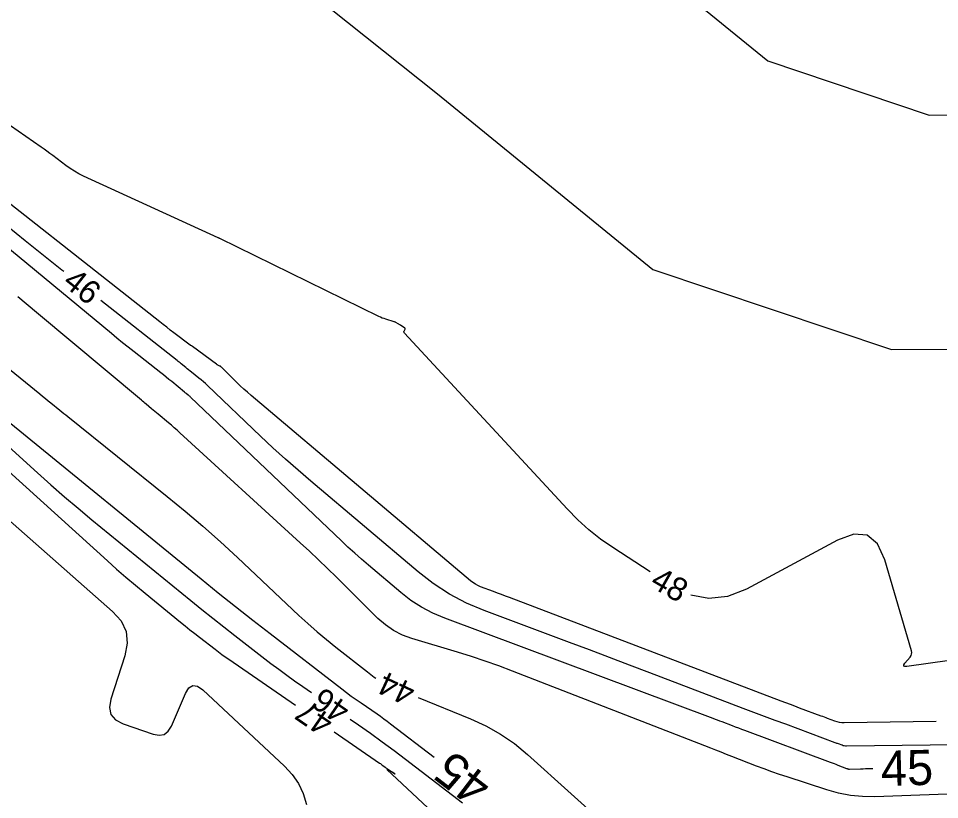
# Model space of a CAD drawing. Extents: x 2384780 to 2405861, y 547869 to 573706.
# Drawn here: x 2393037.1 to 2393115.8, y 552710.3 to 552777 of the extents above; entities that cross this region are included whole.
import ezdxf

# ---------------------------------------------------------------- set-up
doc = ezdxf.new("R2010")
doc.units = 0
for name, color, linetype in [('Old_Level_60', 7, 'Continuous'), ('Old_Level_61', 7, 'Continuous'), ('Prop Buffer Zone 1', 7, 'Continuous'), ('Prop Buffer Zone 2', 7, 'Continuous')]:
    doc.layers.add(name, color=color, linetype=linetype)

msp = doc.modelspace()

# ---------------------------------------------------------------- linework, layer by layer
at = {"layer": 'Old_Level_60'}
for points in [[(2393091.06475, 552729.7685), (2393087.8765, 552731.83925), (2393086.81975, 552732.573), (2393085.81475, 552733.36775), (2393084.861, 552734.2235), (2393083.959, 552735.1405), (2393070.0665, 552750.16375), (2393070.0385, 552750.203), (2393070.02525, 552750.24425), (2393070.027, 552750.2875), (2393070.04325, 552750.33275), (2393070.12125, 552750.484), (2393070.132, 552750.51475), (2393070.131, 552750.5425), (2393070.11825, 552750.56725), (2393070.09375, 552750.589), (2393069.7345, 552750.8275), (2393069.68225, 552750.86175), (2393069.62925, 552750.89525), (2393069.576, 552750.92775), (2393069.522, 552750.9595), (2393069.3455, 552751.06225), (2393069.307, 552751.083), (2393069.2675, 552751.10125), (2393069.22725, 552751.11725), (2393069.18575, 552751.131), (2393068.4755, 552751.3415), (2393068.3245, 552751.3895), (2393068.17575, 552751.444), (2393068.0295, 552751.5045), (2393067.88575, 552751.57125), (2393054.28975, 552758.22475), (2393054.27675, 552758.2315), (2393054.26425, 552758.23875), (2393054.252, 552758.2465), (2393054.24, 552758.255), (2393054.20175, 552758.28325), (2393054.1935, 552758.289), (2393054.18475, 552758.2945), (2393054.176, 552758.2995), (2393054.16675, 552758.304), (2393042.65, 552763.57), (2393042.26, 552763.7615), (2393041.88225, 552763.9735), (2393041.51675, 552764.206), (2393041.16375, 552764.45925), (2393040.0305, 552765.31975), (2393039.7865, 552765.50275), (2393039.54075, 552765.68325), (2393039.29325, 552765.861), (2393039.0435, 552766.036), (2393027.8805, 552773.779)], [(2393115.48075, 552716.97625), (2393107.61725, 552716.8745), (2393107.4145, 552716.88125), (2393107.215, 552716.90675), (2393107.019, 552716.95125), (2393106.82625, 552717.0145), (2393106.202, 552717.252), (2393106.06825, 552717.30275), (2393105.93425, 552717.35325), (2393105.80025, 552717.4035), (2393105.66625, 552717.4535), (2393103.8145, 552718.1425), (2393103.418, 552718.2905), (2393103.0215, 552718.43925), (2393102.6255, 552718.58875), (2393102.22975, 552718.73925), (2393079.04225, 552727.57625), (2393078.70325, 552727.705), (2393078.36425, 552727.8335), (2393078.02475, 552727.96125), (2393077.68525, 552728.0885), (2393076.5755, 552728.503), (2393076.34325, 552728.60125), (2393076.122, 552728.71825), (2393075.9115, 552728.854), (2393075.712, 552729.00825), (2393056.96475, 552744.84025), (2393056.65425, 552745.10775), (2393056.34975, 552745.38125), (2393056.05075, 552745.661), (2393055.75725, 552745.947), (2393054.479, 552747.21825), (2393054.43875, 552747.25525), (2393054.396, 552747.28825), (2393054.35075, 552747.318), (2393054.30275, 552747.34375), (2393054.142, 552747.4225), (2393054.108, 552747.44), (2393054.075, 552747.45925), (2393054.04275, 552747.47975), (2393054.0115, 552747.50175), (2393051.975, 552749.01025), (2393051.957, 552749.023), (2393051.93825, 552749.0345), (2393051.919, 552749.04525), (2393051.89925, 552749.055), (2393051.83375, 552749.085), (2393051.81975, 552749.09175), (2393051.8065, 552749.09925), (2393051.7935, 552749.1075), (2393051.78075, 552749.1165), (2393050.371, 552750.187), (2393050.06925, 552750.417), (2393049.7685, 552750.64825), (2393049.46875, 552750.88075), (2393049.17, 552751.1145), (2393030.77525, 552765.56475)], [(2393040.98875, 552755.40275), (2393040.8095, 552755.54375), (2393039.24675, 552756.779), (2393037.6915, 552758.0235), (2393036.14375, 552759.27725)], [(2393118.70525, 552710.864), (2393110.24325, 552710.56875), (2393109.194, 552710.5775), (2393108.15775, 552710.6775), (2393107.1345, 552710.869), (2393106.12425, 552711.1515), (2393102.75925, 552712.25175), (2393102.10075, 552712.47225), (2393101.44575, 552712.7015), (2393100.79375, 552712.93975), (2393100.145, 552713.18725), (2393098.03125, 552714.01), (2393097.57825, 552714.18625), (2393097.12525, 552714.3625), (2393096.67225, 552714.53875), (2393096.2195, 552714.715), (2393079.30075, 552721.3), (2393078.1365, 552721.7395), (2393076.96425, 552722.15475), (2393075.78375, 552722.54625), (2393074.595, 552722.91325), (2393070.698, 552724.0735), (2393069.89, 552724.368), (2393069.1365, 552724.7535), (2393068.437, 552725.2305), (2393067.7915, 552725.79875), (2393064.257, 552729.3095), (2393063.49575, 552730.058), (2393062.727, 552730.79825), (2393061.9505, 552731.53075), (2393061.16675, 552732.25525), (2393050.8975, 552741.64775), (2393050.65775, 552741.86425), (2393050.4155, 552742.07775), (2393050.1705, 552742.28825), (2393049.923, 552742.496), (2393049.0485, 552743.22), (2393048.905, 552743.33875), (2393048.762, 552743.45775), (2393048.619, 552743.577), (2393048.47625, 552743.69625), (2393048.01, 552744.08675), (2393047.91, 552744.17025), (2393047.81025, 552744.254), (2393047.71025, 552744.3375), (2393047.61025, 552744.42125), (2393038.65125, 552751.92075), (2393037.05375, 552753.256)], [(2393116.53025, 552715.00325), (2393114.9585, 552714.98025), (2393107.825, 552714.88775), (2393107.72475, 552714.89125), (2393107.62625, 552714.90375), (2393107.52925, 552714.92575), (2393107.434, 552714.957), (2393107.1255, 552715.0745), (2393107.0595, 552715.0995), (2393106.99325, 552715.1245), (2393106.927, 552715.14925), (2393106.86075, 552715.174), (2393102.62825, 552716.74875), (2393101.72175, 552717.087), (2393100.81575, 552717.42725), (2393099.9105, 552717.76925), (2393099.006, 552718.113), (2393091.01275, 552721.15925), (2393089.29925, 552721.8105), (2393087.585, 552722.45925), (2393085.8695, 552723.105), (2393084.153, 552723.748), (2393076.8835, 552726.4645), (2393075.36175, 552727.108), (2393073.91175, 552727.874), (2393072.5335, 552728.763), (2393071.227, 552729.7745), (2393062.07675, 552737.50175), (2393060.9805, 552738.44175), (2393059.899, 552739.398), (2393058.83175, 552740.3705), (2393057.7795, 552741.35925), (2393053.2515, 552745.678), (2393053.075, 552745.8425), (2393052.8945, 552746.0025), (2393052.71025, 552746.158), (2393052.5225, 552746.30925), (2393051.88425, 552746.8105), (2393051.76075, 552746.90825), (2393051.63775, 552747.00675), (2393051.5155, 552747.106), (2393051.39375, 552747.206), (2393050.997, 552747.53375), (2393050.91175, 552747.60375), (2393050.826, 552747.67325), (2393050.74, 552747.74225), (2393050.6535, 552747.81075), (2393044.13425, 552752.932)], [(2393031.86725, 552750.68775), (2393038.93575, 552744.95575), (2393039.17175, 552744.76425), (2393039.40775, 552744.573), (2393039.644, 552744.3815), (2393039.88, 552744.19), (2393040.651, 552743.56475), (2393040.8165, 552743.43075), (2393040.982, 552743.297), (2393041.14775, 552743.1635), (2393041.3135, 552743.03025), (2393049.80825, 552736.21475), (2393051.348, 552734.954), (2393052.862, 552733.66325), (2393054.34975, 552732.34275), (2393055.8115, 552730.9925), (2393061.05125, 552726.055), (2393061.81975, 552725.347), (2393062.6035, 552724.6565), (2393063.4025, 552723.98375), (2393064.21675, 552723.32875), (2393066.90175, 552721.21825), (2393067.49, 552720.78825), (2393067.62475, 552720.70375)], [(2393030.19575, 552743.8295), (2393044.6965, 552730.7095), (2393045.487, 552730.00325), (2393046.2865, 552729.30725), (2393047.0945, 552728.6215), (2393047.9115, 552727.946), (2393050.944, 552725.47075), (2393051.3455, 552725.14525), (2393051.749, 552724.82275), (2393052.15475, 552724.503), (2393052.56275, 552724.18575), (2393053.89875, 552723.1545), (2393054.18675, 552722.9355), (2393054.47725, 552722.7205), (2393054.771, 552722.5095), (2393055.06725, 552722.30225), (2393060.75725, 552718.386)], [(2393033.43225, 552743.005), (2393038.72975, 552738.21175), (2393039.87125, 552737.192), (2393041.0255, 552736.187), (2393042.1925, 552735.19675), (2393043.37225, 552734.22125), (2393051.827, 552727.32025), (2393052.7565, 552726.567), (2393053.69125, 552725.81975), (2393054.63075, 552725.07925), (2393055.5755, 552724.34475), (2393058.66975, 552721.9565), (2393059.33625, 552721.44925), (2393060.00925, 552720.9515), (2393060.68925, 552720.46275), (2393061.37575, 552719.983), (2393062.13825, 552719.45825)], [(2393030.553, 552739.22925), (2393045.147, 552726.39625), (2393045.8785, 552725.572), (2393046.2965, 552724.66175), (2393046.40075, 552723.66575), (2393046.19125, 552722.58375), (2393044.99475, 552718.90875), (2393044.86825, 552718.18575), (2393045.00175, 552717.59225), (2393045.39475, 552717.12825), (2393046.04775, 552716.79325), (2393048.60975, 552715.90925), (2393049.11875, 552715.81025), (2393049.548, 552715.89175), (2393049.8975, 552716.154), (2393050.16725, 552716.597), (2393051.37, 552719.3895), (2393051.655, 552719.8575), (2393051.9945, 552720.06475), (2393052.38875, 552720.01125), (2393052.8375, 552719.69675), (2393059.82775, 552713.16425), (2393060.483, 552712.45875), (2393061.015, 552711.68175), (2393061.42375, 552710.8335), (2393061.70925, 552709.914)], [(2393121.889, 552722.94275), (2393112.9575, 552721.68975), (2393112.78925, 552721.6845), (2393112.70825, 552721.7275), (2393112.7145, 552721.819), (2393112.80775, 552721.959), (2393113.25525, 552722.49525), (2393113.33375, 552722.614), (2393113.378, 552722.7395), (2393113.3875, 552722.8725), (2393113.3625, 552723.0125), (2393111.0765, 552730.80025), (2393110.4565, 552732.15725), (2393109.57625, 552732.89075), (2393108.43575, 552733.00075), (2393107.03475, 552732.48725), (2393099.2665, 552728.29975), (2393097.653, 552727.6595), (2393096.05875, 552727.4895), (2393094.5255, 552727.781)], [(2393071.2465, 552719.02575), (2393075.71025, 552717.226), (2393077.0265, 552716.62775), (2393078.2755, 552715.92175), (2393079.457, 552715.10775), (2393080.571, 552714.186), (2393091.7545, 552704.0875), (2393092.48925, 552703.5225), (2393093.2845, 552703.10025), (2393094.1405, 552702.8205), (2393095.057, 552702.68325), (2393098.84525, 552702.419), (2393099.15675, 552702.38275), (2393099.461, 552702.31825), (2393099.7575, 552702.2255), (2393100.04675, 552702.10425), (2393100.97975, 552701.66225), (2393101.18225, 552701.57825), (2393101.39, 552701.5155), (2393101.603, 552701.47425), (2393101.8215, 552701.45425), (2393128.78625, 552700.32275)], [(2393065.43325, 552717.19025), (2393066.149, 552716.6975), (2393067.16725, 552715.987), (2393068.176, 552715.2635), (2393069.1755, 552714.52725), (2393070.1655, 552713.778), (2393075.03425, 552710.04425)], [(2393064.052, 552716.118), (2393067.9395, 552713.442), (2393068.0085, 552713.394), (2393068.07675, 552713.345), (2393068.1445, 552713.295), (2393068.2115, 552713.24425), (2393068.4295, 552713.07725), (2393068.4765, 552713.04175), (2393068.52425, 552713.0075), (2393068.57275, 552712.974), (2393068.62175, 552712.9415), (2393069.1605, 552712.59225), (2393069.24675, 552712.5355), (2393069.27425, 552712.51475), (2393069.24325, 552712.52975), (2393069.1535, 552712.581), (2393068.6075, 552712.8985), (2393068.602, 552712.901), (2393068.59625, 552712.9025), (2393068.5905, 552712.903), (2393068.5845, 552712.9025), (2393068.56425, 552712.8985), (2393068.561, 552712.8975), (2393068.5595, 552712.89575), (2393068.55975, 552712.89375), (2393068.562, 552712.891), (2393076.409, 552705.53625)]]:
    msp.add_lwpolyline(points, dxfattribs=at)
at = {"layer": 'Old_Level_61'}
for points in [[(2393110.0515, 552712.95725), (2393109.88, 552712.95275), (2393109.6665, 552712.94675), (2393109.45325, 552712.9405), (2393109.23975, 552712.93375), (2393109.02625, 552712.92675), (2393108.07775, 552712.8935), (2393108.05425, 552712.89375), (2393108.031, 552712.896), (2393108.008, 552712.90025), (2393107.98525, 552712.90675), (2393107.9115, 552712.93075), (2393107.89575, 552712.936), (2393107.88, 552712.9415), (2393107.8645, 552712.94725), (2393107.849, 552712.95325), (2393107.10225, 552713.24375), (2393106.94225, 552713.30575), (2393106.782, 552713.367), (2393106.62125, 552713.42775), (2393106.4605, 552713.488), (2393099.149, 552716.20825), (2393098.8785, 552716.30925), (2393098.60825, 552716.41075), (2393098.33825, 552716.51275), (2393098.06825, 552716.61525), (2393097.18725, 552716.951), (2393096.99825, 552717.02275), (2393096.80925, 552717.09425), (2393096.62025, 552717.1655), (2393096.431, 552717.2365), (2393073.509, 552725.802), (2393072.4965, 552726.23), (2393071.53175, 552726.73975), (2393070.615, 552727.33125), (2393069.74575, 552728.00425), (2393066.98425, 552730.33625), (2393066.3965, 552730.84025), (2393065.8165, 552731.353), (2393065.2445, 552731.8745), (2393064.68, 552732.4045), (2393051.8065, 552744.683), (2393051.75725, 552744.729), (2393051.70675, 552744.77375), (2393051.65525, 552744.81725), (2393051.60275, 552744.8595), (2393051.4295, 552744.99575), (2393051.3925, 552745.025), (2393051.3555, 552745.0545), (2393051.31875, 552745.08425), (2393051.28225, 552745.11425), (2393050.1935, 552746.01425), (2393049.95975, 552746.20625), (2393049.72475, 552746.397), (2393049.4885, 552746.58625), (2393049.251, 552746.77375), (2393046.97325, 552748.563), (2393046.4865, 552748.948), (2393046.002, 552749.33575), (2393045.51975, 552749.72625), (2393045.03975, 552750.11975), (2393027.76825, 552764.3705)], [(2393036.4485, 552742.443), (2393052.71, 552729.17), (2393054.16775, 552727.9885), (2393055.63325, 552726.817), (2393057.10675, 552725.65525), (2393058.58825, 552724.50375), (2393064.7155, 552719.7745), (2393065.11975, 552719.46675), (2393065.52825, 552719.1645), (2393065.941, 552718.868), (2393066.3575, 552718.577), (2393067.72525, 552717.6355), (2393068.017, 552717.432), (2393068.30625, 552717.2245), (2393068.5925, 552717.01375), (2393068.87625, 552716.799), (2393072.5975, 552713.945)]]:
    msp.add_lwpolyline(points, dxfattribs=at)
at = {"layer": 'Prop Buffer Zone 1'}
msp.add_lwpolyline([(2392814.318, 552987.25575), (2392856.858, 552947.124), (2392910.191, 552903.03325), (2392966.7405, 552858.544), (2393024.089, 552809.45125), (2393072.89275, 552770.57925), (2393091.28025, 552755.58975), (2393111.64975, 552748.752), (2393123.2175, 552748.8085)], dxfattribs=at)
at = {"layer": 'Prop Buffer Zone 2'}
msp.add_lwpolyline([(2392828.79425, 553001.09425), (2392870.106, 552962.12125), (2392922.74775, 552918.602), (2392979.43225, 552874.0065), (2393036.82625, 552824.87475), (2393085.442, 552786.15275), (2393101.09575, 552773.3915), (2393114.8695, 552768.768), (2393121.7695, 552768.79875)], dxfattribs=at)

# ---------------------------------------------------------------- texts
at = {"layer": 'Old_Level_60'}
for s, rotation, p in [('46', 321.848075, (2393040.77975, 552754.2955)), ('48', 330.132325, (2393090.94, 552728.56075)), ('44', 155.1413361, (2393071.1555, 552720.0595)), ('46', 145.4591028, (2393065.572, 552718.3085)), ('47', 145.4591028, (2393064.152, 552717.26325))]:
    msp.add_text(s, height=2, rotation=rotation, dxfattribs=at).set_placement(p)
at = {"layer": 'Old_Level_61'}
for rotation, p in [(1.4940417, (2393110.78725, 552711.47575)), (142.5160111, (2393077.7185, 552711.90825))]:
    msp.add_text('45', height=3, rotation=rotation, dxfattribs=at).set_placement(p)

doc.saveas('drawing.dxf')
